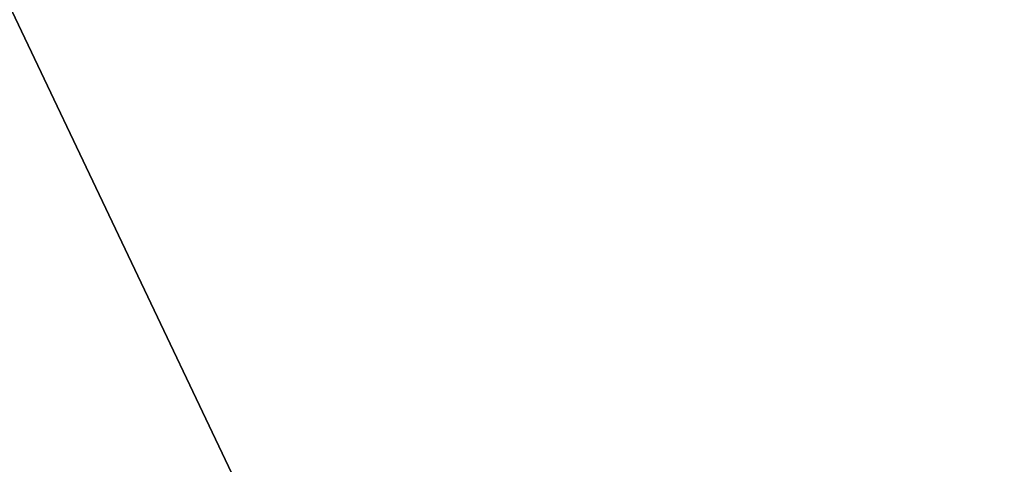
# Model space of a CAD drawing. Header units: millimetres. Extents: x -144 to 364, y -408 to 1133.
# Tile 437 of 656: x -59.22764 to -59.21881, y 987.44569 to 987.44967. Entities that reach past the tile are written whole.
import ezdxf

# ---------------------------------------------------------------- set-up
doc = ezdxf.new("R2010")
doc.units = ezdxf.units.MM
doc.header["$LTSCALE"] = 41.718519
for name, color, linetype in [('1523', 7, 'CONTINUOUS'), ('1563', 7, 'CONTINUOUS'), ('1639', 7, 'CONTINUOUS'), ('1640', 7, 'CONTINUOUS')]:
    doc.layers.add(name, color=color, linetype=linetype)

msp = doc.modelspace()

# ---------------------------------------------------------------- linework, layer by layer
at = {"layer": '1523', "color": 7, "linetype": 'CONTINUOUS', "true_color": 0xaaaaaa}
for points in [[(-59.2527962, 987.45, 368.4322364), (-58.840927, 987.45, 369.3450325), (-59.2527889, 986.489613, 368.4322703), (-59.2527962, 987.45, 368.4322364)], [(-59.2527889, 986.489613, 368.4322703), (-58.840927, 987.45, 369.3450325), (-58.840949, 986.489613, 369.3450032), (-59.2527889, 986.489613, 368.4322703)], [(-58.7710004, 987.45, 366.5401722), (-59.2278273, 987.45, 367.4312552), (-58.7710004, 986.489613, 366.5401722), (-58.7710004, 987.45, 366.5401722)], [(-58.7710004, 986.489613, 366.5401722), (-59.2278273, 987.45, 367.4312552), (-59.2278235, 986.489613, 367.4312374), (-58.7710004, 986.489613, 366.5401722)]]:
    msp.add_3dface(points, dxfattribs=at)
at = {"layer": '1563', "color": 7, "linetype": 'CONTINUOUS', "true_color": 0xaaaaaa}
for points in [[(-58.840927, 987.45, 230.6549675), (-59.2527962, 987.45, 231.5677636), (-58.840949, 986.489613, 230.6549968), (-58.840927, 987.45, 230.6549675)], [(-58.840949, 986.489613, 230.6549968), (-59.2527962, 987.45, 231.5677636), (-59.2527889, 986.489613, 231.5677297), (-58.840949, 986.489613, 230.6549968)], [(-59.2278273, 987.45, 232.5687448), (-58.7710004, 987.45, 233.4598278), (-59.2278235, 986.489613, 232.5687626), (-59.2278273, 987.45, 232.5687448)], [(-59.2278235, 986.489613, 232.5687626), (-58.7710004, 987.45, 233.4598278), (-58.7710004, 986.489613, 233.4598278), (-59.2278235, 986.489613, 232.5687626)]]:
    msp.add_3dface(points, dxfattribs=at)
at = {"layer": '1639', "color": 7, "linetype": 'CONTINUOUS', "true_color": 0xaaaaaa}
for points in [[(-51.0220943, 987.3759749, 400.1364982), (-61.5316678, 987.95, 394.1812288), (-66.0587272, 987.3759749, 390.9220377), (-51.0220943, 987.3759749, 400.1364982)], [(-45.1907353, 987.95, 403.0244992), (-61.5316678, 987.95, 394.1812288), (-51.0220943, 987.3759749, 400.1364982), (-45.1907353, 987.95, 403.0244992)]]:
    msp.add_3dface(points, dxfattribs=at)
at = {"layer": '1640', "color": 7, "linetype": 'CONTINUOUS', "true_color": 0xaaaaaa}
for points in [[(-66.0587272, 987.3759749, 209.0779623), (-61.5316678, 987.95, 205.8187712), (-51.0220943, 987.3759749, 199.8635018), (-66.0587272, 987.3759749, 209.0779623)], [(-61.5316678, 987.95, 205.8187712), (-45.1907353, 987.95, 196.9755008), (-51.0220943, 987.3759749, 199.8635018), (-61.5316678, 987.95, 205.8187712)]]:
    msp.add_3dface(points, dxfattribs=at)

doc.saveas('drawing.dxf')
